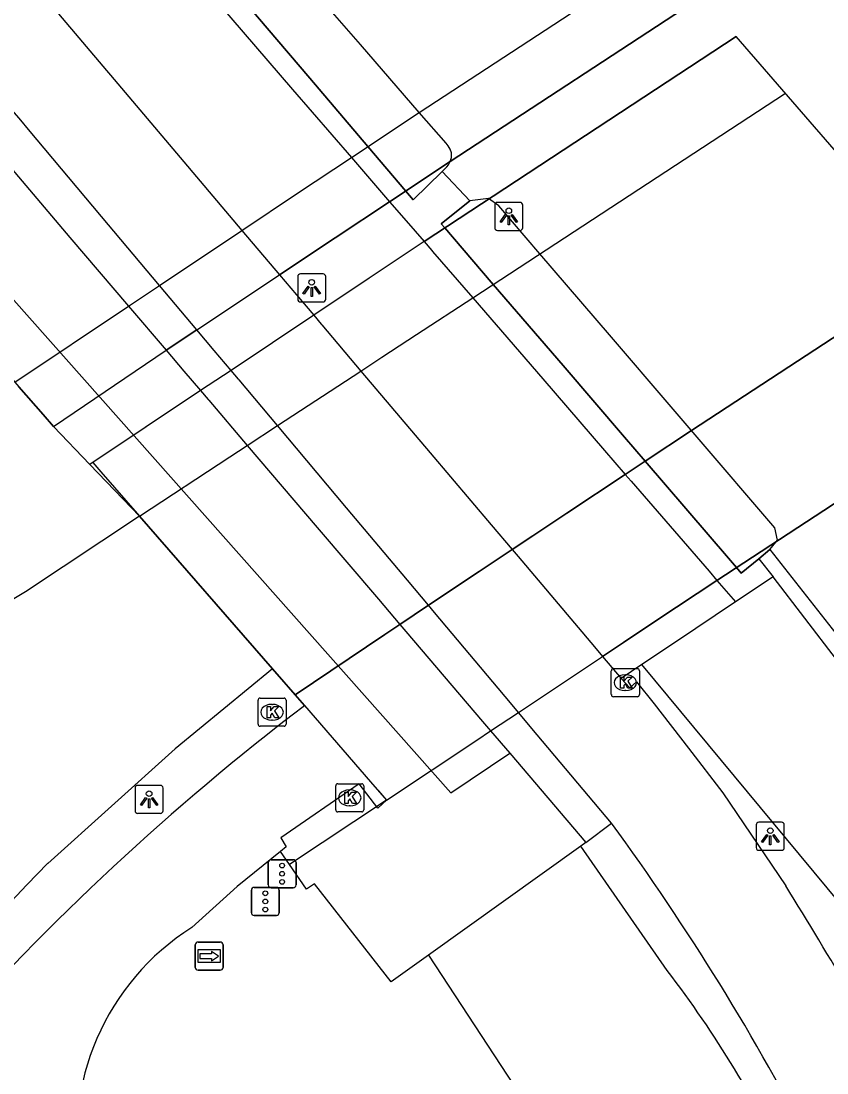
# Model space of a CAD drawing. Extents: x 155018 to 156648, y 383980 to 385733.
# Drawn here: x 156040.15 to 156068.84, y 385313.56 to 385351 of the extents above; entities that cross this region are included whole.
import ezdxf

# ---------------------------------------------------------------- set-up
doc = ezdxf.new("R2010")
doc.units = 0
for name, color, linetype in [('IMGEO_Berm_groen', 7, 'Continuous'), ('IMGEO_Berm_open', 7, 'Continuous'), ('IMGEO_Dek', 7, 'Continuous'), ('IMGEO_Fietspad_gesloten', 7, 'Continuous'), ('IMGEO_Gemengd_bos', 7, 'Continuous'), ('IMGEO_Groenvoorziening', 7, 'Continuous'), ('IMGEO_Hek', 7, 'Continuous'), ('IMGEO_Kademuur', 7, 'Continuous'), ('IMGEO_Kolk', 7, 'Continuous'), ('IMGEO_Lichtpunt', 7, 'Continuous'), ('IMGEO_Pijler', 7, 'Continuous'), ('IMGEO_Rijbaan_regionaal_gesloten', 7, 'Continuous'), ('IMGEO_Terreindeel_gesloten', 7, 'Continuous'), ('IMGEO_Terreindeel_open', 7, 'Continuous'), ('IMGEO_Verkeersregelinstallatiepaal', 7, 'Continuous'), ('IMGEO_Waterloop', 7, 'Continuous'), ('IMGEO_Wegwijzer', 7, 'Continuous')]:
    doc.layers.add(name, color=color, linetype=linetype)

msp = doc.modelspace()

# ---------------------------------------------------------------- linework, layer by layer
at = {"layer": 'IMGEO_Berm_groen'}
for points in [[(156044.365, 385333.38), (156042.604, 385335.214), (156041.301, 385336.571), (156040.936, 385336.988), (156040.072, 385337.975)], [(156050.24, 385326.63), (156049.103, 385327.937)], [(156074.004, 385313.941), (156062.257, 385328.091)]]:
    msp.add_lwpolyline(points, dxfattribs=at)
at = {"layer": 'IMGEO_Berm_open'}
for points in [[(156044.182, 385355.08), (156047.175, 385351.618), (156049.819, 385348.559), (156051.91, 385346.141), (156053.273, 385344.565), (156053.858, 385343.888), (156054.498, 385343.148), (156054.773, 385342.83), (156054.804, 385342.794), (156056.23, 385341.145), (156058.725, 385338.259), (156060.926, 385335.713), (156061.663, 385334.861), (156061.871, 385334.621), (156064.643, 385331.414), (156064.925, 385331.087), (156065.587, 385330.322)], [(156036.231, 385349.933), (156039.265, 385346.375), (156041.89, 385343.298), (156043.978, 385340.849), (156045.318, 385339.278), (156045.947, 385338.54), (156046.543, 385337.842), (156046.814, 385337.524), (156046.832, 385337.503), (156048.205, 385335.893), (156050.693, 385332.976), (156052.875, 385330.418), (156053.64, 385329.52), (156053.854, 385329.269), (156056.583, 385326.07), (156056.869, 385325.734), (156057.549, 385324.937)], [(156065.587, 385330.322), (156063.445, 385328.887), (156062.257, 385328.091)], [(156062.257, 385328.091), (156061.52, 385327.597)], [(156057.549, 385324.937), (156060.261, 385321.757)], [(156060.261, 385321.757), (156061.177, 385322.445)]]:
    msp.add_lwpolyline(points, dxfattribs=at)
at = {"layer": 'IMGEO_Dek'}
msp.add_lwpolyline([(156040.229, 385352.739), (156037.167, 385350.734), (156036.694, 385350.424), (156031.799, 385347.219), (156032.222, 385346.763), (156033.714, 385345.156), (156034.067, 385344.782), (156034.803, 385344.003), (156035.144, 385343.643), (156039.924, 385338.144), (156040.072, 385337.975), (156040.936, 385336.988), (156041.301, 385336.571), (156045.318, 385339.278), (156046.413, 385340.007), (156049.354, 385341.961), (156051.335, 385343.277), (156053.273, 385344.565), (156055.432, 385345.996), (156064.384, 385351.868)], dxfattribs=at)
msp.add_lwpolyline([(156076.075, 385338.383), (156065.613, 385350.451), (156054.498, 385343.148), (156052.541, 385341.843), (156050.569, 385340.527), (156047.626, 385338.564), (156046.543, 385337.842), (156042.708, 385335.284), (156042.993, 385334.956), (156044.365, 385333.38), (156049.103, 385327.937), (156049.904, 385327.016), (156050.24, 385326.63), (156052.597, 385323.922), (156052.879, 385323.598), (156053.163, 385323.272), (156056.375, 385325.406), (156056.869, 385325.734), (156057.859, 385326.392), (156060.855, 385328.382), (156061.595, 385328.874), (156062.788, 385329.667), (156064.925, 385331.087)], close=True, dxfattribs=at)
at = {"layer": 'IMGEO_Fietspad_gesloten'}
for points in [[(156040.229, 385352.739), (156040.299, 385352.674), (156040.635, 385352.276), (156043.19, 385349.24), (156043.332, 385349.072), (156045.944, 385345.988), (156048.015, 385343.542), (156049.354, 385341.961), (156049.956, 385341.25), (156050.569, 385340.527), (156050.836, 385340.211), (156050.863, 385340.179), (156052.251, 385338.541), (156054.721, 385335.625), (156056.893, 385333.06), (156057.634, 385332.185), (156057.843, 385331.939), (156060.569, 385328.719), (156060.855, 385328.382)], [(156057.859, 385326.392), (156057.575, 385326.73), (156054.867, 385329.95), (156054.657, 385330.201), (156053.905, 385331.095), (156051.743, 385333.666), (156049.28, 385336.597), (156047.914, 385338.222), (156047.894, 385338.245), (156047.626, 385338.564), (156047.031, 385339.272), (156046.413, 385340.007), (156045.085, 385341.587), (156043.017, 385344.046), (156040.418, 385347.139), (156040.143, 385347.466), (156037.845, 385350.129)], [(156057.859, 385326.392), (156060.855, 385328.382)], [(156060.855, 385328.382), (156061.52, 385327.597)], [(156061.52, 385327.597), (156061.823, 385327.264), (156062.065, 385327.481), (156062.69, 385326.694), (156063.91, 385325.112), (156065.129, 385323.529), (156067.376, 385320.213)], [(156050.24, 385326.63), (156052.597, 385323.922), (156053.163, 385323.272), (156052.849, 385322.985), (156052.188, 385323.851), (156049.398, 385321.926), (156049.591, 385321.606), (156049.392, 385321.445)], [(156061.177, 385322.445), (156058.529, 385325.594), (156057.859, 385326.392)], [(156049.392, 385321.445), (156047.847, 385320.197), (156046.226, 385318.736)]]:
    msp.add_lwpolyline(points, dxfattribs=at)
for centre, radius, start, end in [((156105.644, 385253.971), 91.372, 127.32626, 149.63972), ((155989.469, 385270.048), 88.811, 27.26145, 36.15578), ((155968.372, 385258.194), 116.826, 27.64463, 32.06441), ((156050.974, 385311.267), 8.85, 122.4418, 190.6913)]:
    msp.add_arc(centre, radius, start, end, dxfattribs=at)
at = {"layer": 'IMGEO_Gemengd_bos'}
msp.add_lwpolyline([(156066.924, 385331.218), (156065.587, 385330.322)], dxfattribs=at)
at = {"layer": 'IMGEO_Groenvoorziening'}
for points in [[(156060.074, 385321.624), (156054.659, 385317.748)], [(156060.261, 385321.757), (156060.074, 385321.624)], [(156063.158, 385317.2), (156060.074, 385321.624)], [(156054.659, 385317.748), (156053.33, 385316.797), (156050.603, 385320.284), (156050.318, 385320.093), (156049.711, 385320.979), (156049.392, 385321.445)], [(156054.659, 385317.748), (156063.085, 385304.905)]]:
    msp.add_lwpolyline(points, dxfattribs=at)
msp.add_arc((156031.057, 385292.659), 40.407, 25.3933, 37.3971, dxfattribs=at)
at = {"layer": 'IMGEO_Hek'}
for points in [[(156064.384, 385351.868), (156055.432, 385345.996)], [(156054.498, 385343.148), (156065.613, 385350.451)], [(156055.432, 385345.996), (156053.273, 385344.565)], [(156053.273, 385344.565), (156051.335, 385343.277)], [(156051.335, 385343.277), (156049.354, 385341.961)], [(156054.498, 385343.148), (156052.541, 385341.843)], [(156072.797, 385342.164), (156064.019, 385336.422)], [(156046.413, 385340.007), (156049.354, 385341.961)], [(156052.541, 385341.843), (156050.569, 385340.527)], [(156050.569, 385340.527), (156047.626, 385338.564)], [(156046.413, 385340.007), (156045.318, 385339.278)], [(156041.301, 385336.571), (156045.318, 385339.278)], [(156047.626, 385338.564), (156046.543, 385337.842)], [(156076.075, 385338.383), (156064.925, 385331.087)], [(156046.543, 385337.842), (156042.604, 385335.214)], [(156064.019, 385336.422), (156062.371, 385335.331)], [(156062.371, 385335.331), (156061.663, 385334.861)], [(156061.663, 385334.861), (156059.58, 385333.479)], [(156059.58, 385333.479), (156058.375, 385332.68)], [(156058.375, 385332.68), (156057.634, 385332.185)], [(156057.634, 385332.185), (156056.458, 385331.4)], [(156056.458, 385331.4), (156054.657, 385330.201)], [(156064.925, 385331.087), (156062.788, 385329.667)], [(156054.657, 385330.201), (156053.64, 385329.52)], [(156053.64, 385329.52), (156053.1, 385329.159)], [(156062.788, 385329.667), (156061.595, 385328.874)], [(156053.1, 385329.159), (156049.904, 385327.016)], [(156061.595, 385328.874), (156060.855, 385328.382)], [(156057.859, 385326.392), (156060.855, 385328.382)], [(156056.869, 385325.734), (156057.859, 385326.392)], [(156056.375, 385325.406), (156056.869, 385325.734)], [(156053.163, 385323.272), (156056.375, 385325.406)], [(156053.163, 385323.272), (156049.711, 385320.979)]]:
    msp.add_lwpolyline(points, dxfattribs=at)
at = {"layer": 'IMGEO_Kademuur'}
for points in [[(156055.146, 385345.646), (156056.132, 385344.592)], [(156066.811, 385332.185), (156066.417, 385331.861)], [(156066.811, 385332.185), (156071.902, 385325.71), (156072.021, 385325.18), (156072.711, 385324.718), (156084.896, 385311.383), (156098.415, 385295.762), (156112.479, 385279.577), (156127.534, 385262.298), (156132.213, 385256.946), (156131.761, 385256.551), (156130.763, 385257.693)], [(156066.417, 385331.861), (156066.924, 385331.218)], [(156128.685, 385260.07), (156127.082, 385261.904), (156112.026, 385279.183), (156097.961, 385295.369), (156084.447, 385310.985), (156071.441, 385325.325), (156066.924, 385331.218)]]:
    msp.add_lwpolyline(points, dxfattribs=at)
at = {"layer": 'IMGEO_Kolk'}
for p, q in [((156061.165, 385327.022), (156061.165, 385327.874)), ((156061.24, 385327.948), (156062.092, 385327.948)), ((156062.166, 385327.874), (156062.166, 385327.022)), ((156061.653, 385327.728), (156061.678, 385327.728)), ((156061.676, 385327.168), (156061.651, 385327.168)), ((156048.587, 385325.971), (156048.587, 385326.823)), ((156048.662, 385326.897), (156049.514, 385326.897)), ((156049.588, 385326.823), (156049.588, 385325.971)), ((156062.092, 385326.948), (156061.24, 385326.948)), ((156049.075, 385326.677), (156049.1, 385326.677)), ((156049.098, 385326.117), (156049.073, 385326.117)), ((156049.514, 385325.897), (156048.662, 385325.897)), ((156051.352, 385322.923), (156051.352, 385323.775)), ((156051.427, 385323.849), (156052.279, 385323.849)), ((156052.353, 385323.775), (156052.353, 385322.923)), ((156051.84, 385323.629), (156051.865, 385323.629)), ((156051.863, 385323.069), (156051.838, 385323.069)), ((156052.279, 385322.849), (156051.427, 385322.849))]:
    msp.add_line(p, q, dxfattribs=at)
for points in [[(156061.165, 385327.022), (156061.165, 385327.874)], [(156061.24, 385327.948), (156062.092, 385327.948)], [(156062.166, 385327.874), (156062.166, 385327.022)], [(156061.486, 385327.648), (156061.609, 385327.648), (156061.609, 385327.497), (156061.739, 385327.648), (156061.903, 385327.648), (156061.757, 385327.497), (156061.91, 385327.248), (156061.758, 385327.248), (156061.673, 385327.412), (156061.609, 385327.345), (156061.609, 385327.248), (156061.486, 385327.248), (156061.486, 385327.648)], [(156048.587, 385325.971), (156048.587, 385326.823)], [(156048.662, 385326.897), (156049.514, 385326.897)], [(156049.588, 385326.823), (156049.588, 385325.971)], [(156062.092, 385326.948), (156061.24, 385326.948)], [(156048.908, 385326.597), (156049.031, 385326.597), (156049.031, 385326.446), (156049.161, 385326.597), (156049.325, 385326.597), (156049.179, 385326.446), (156049.332, 385326.197), (156049.18, 385326.197), (156049.095, 385326.361), (156049.031, 385326.294), (156049.031, 385326.197), (156048.908, 385326.197), (156048.908, 385326.597)], [(156049.514, 385325.897), (156048.662, 385325.897)], [(156051.352, 385322.923), (156051.352, 385323.775)], [(156051.427, 385323.849), (156052.279, 385323.849)], [(156052.353, 385323.775), (156052.353, 385322.923)], [(156051.673, 385323.549), (156051.796, 385323.549), (156051.796, 385323.398), (156051.926, 385323.549), (156052.09, 385323.549), (156051.944, 385323.398), (156052.097, 385323.149), (156051.945, 385323.149), (156051.86, 385323.313), (156051.796, 385323.246), (156051.796, 385323.149), (156051.673, 385323.149), (156051.673, 385323.549)], [(156052.279, 385322.849), (156051.427, 385322.849)]]:
    msp.add_lwpolyline(points, dxfattribs=at)
for centre, start, end in [((156061.242, 385327.872), 91.552, 178.448), ((156061.242, 385327.872), 91.552, 178.448), ((156062.09, 385327.872), 1.552, 88.448), ((156062.09, 385327.872), 1.552, 88.448), ((156048.664, 385326.821), 91.552, 178.448), ((156048.664, 385326.821), 91.552, 178.448), ((156049.512, 385326.821), 1.552, 88.448), ((156049.512, 385326.821), 1.552, 88.448), ((156061.242, 385327.024), 181.552, 268.448), ((156061.242, 385327.024), 181.552, 268.448), ((156062.09, 385327.024), 271.552, 358.448), ((156062.09, 385327.024), 271.552, 358.448), ((156048.664, 385325.973), 181.552, 268.448), ((156048.664, 385325.973), 181.552, 268.448), ((156049.512, 385325.973), 271.552, 358.448), ((156049.512, 385325.973), 271.552, 358.448), ((156051.429, 385323.773), 91.552, 178.448), ((156051.429, 385323.773), 91.552, 178.448), ((156052.277, 385323.773), 1.552, 88.448), ((156052.277, 385323.773), 1.552, 88.448), ((156051.429, 385322.925), 181.552, 268.448), ((156051.429, 385322.925), 181.552, 268.448), ((156052.277, 385322.925), 271.552, 358.448), ((156052.277, 385322.925), 271.552, 358.448)]:
    msp.add_arc(centre, 0.0765, start, end, dxfattribs=at)
for centre, major_axis, ratio, start_param, end_param in [((156061.652, 385327.448), (-0.387, 0.002), 0.722429, 4.712389, 7.853982), ((156061.677, 385327.448), (-0.39, 0.002), 0.717154, 1.570796, 4.712389), ((156049.074, 385326.397), (-0.387, 0.002), 0.722429, 4.712389, 7.853982), ((156049.099, 385326.397), (-0.39, 0.002), 0.717154, 1.570796, 4.712389), ((156051.839, 385323.349), (-0.387, 0.002), 0.722429, 4.712389, 7.853982), ((156051.864, 385323.349), (-0.39, 0.002), 0.717154, 1.570796, 4.712389)]:
    msp.add_ellipse(centre, major_axis=major_axis, ratio=ratio, start_param=start_param, end_param=end_param, dxfattribs=at)
at = {"layer": 'IMGEO_Lichtpunt'}
for p, q in [((156057.016, 385344.448), (156057.016, 385343.641)), ((156057.016, 385344.448), (156057.016, 385343.641)), ((156057.918, 385344.543), (156057.11, 385344.543)), ((156057.918, 385344.543), (156057.11, 385344.543)), ((156058.012, 385343.641), (156058.012, 385344.448)), ((156058.012, 385343.641), (156058.012, 385344.448)), ((156057.11, 385343.547), (156057.918, 385343.547)), ((156057.11, 385343.547), (156057.918, 385343.547)), ((156050.001, 385341.902), (156050.001, 385341.095)), ((156050.001, 385341.902), (156050.001, 385341.095)), ((156050.903, 385341.997), (156050.095, 385341.997)), ((156050.903, 385341.997), (156050.095, 385341.997)), ((156050.997, 385341.095), (156050.997, 385341.902)), ((156050.997, 385341.095), (156050.997, 385341.902)), ((156050.095, 385341.001), (156050.903, 385341.001)), ((156050.095, 385341.001), (156050.903, 385341.001)), ((156045.113, 385323.794), (156044.305, 385323.794)), ((156045.113, 385323.794), (156044.305, 385323.794)), ((156044.211, 385323.699), (156044.211, 385322.892)), ((156044.211, 385323.699), (156044.211, 385322.892)), ((156045.207, 385322.892), (156045.207, 385323.699)), ((156045.207, 385322.892), (156045.207, 385323.699)), ((156044.305, 385322.798), (156045.113, 385322.798)), ((156044.305, 385322.798), (156045.113, 385322.798)), ((156066.324, 385322.383), (156066.324, 385321.576)), ((156066.324, 385322.383), (156066.324, 385321.576)), ((156067.226, 385322.478), (156066.418, 385322.478)), ((156067.226, 385322.478), (156066.418, 385322.478)), ((156067.32, 385321.576), (156067.32, 385322.383)), ((156067.32, 385321.576), (156067.32, 385322.383)), ((156066.418, 385321.482), (156067.226, 385321.482)), ((156066.418, 385321.482), (156067.226, 385321.482))]:
    msp.add_line(p, q, dxfattribs=at)
for points in [[(156057.39, 385344.112), (156057.429, 385344.084), (156057.241, 385343.822), (156057.203, 385343.849), (156057.39, 385344.112)], [(156057.492, 385344.064), (156057.539, 385344.064), (156057.539, 385343.742), (156057.492, 385343.742), (156057.492, 385344.064)], [(156057.602, 385344.084), (156057.64, 385344.111), (156057.827, 385343.849), (156057.788, 385343.821), (156057.602, 385344.084)], [(156050.375, 385341.566), (156050.414, 385341.538), (156050.226, 385341.276), (156050.188, 385341.303), (156050.375, 385341.566)], [(156050.477, 385341.518), (156050.524, 385341.518), (156050.524, 385341.196), (156050.477, 385341.196), (156050.477, 385341.518)], [(156050.587, 385341.538), (156050.625, 385341.565), (156050.812, 385341.303), (156050.773, 385341.275), (156050.587, 385341.538)], [(156044.585, 385323.363), (156044.624, 385323.335), (156044.436, 385323.073), (156044.398, 385323.1), (156044.585, 385323.363)], [(156044.797, 385323.335), (156044.835, 385323.362), (156045.022, 385323.1), (156044.983, 385323.072), (156044.797, 385323.335)], [(156044.687, 385323.315), (156044.734, 385323.315), (156044.734, 385322.993), (156044.687, 385322.993), (156044.687, 385323.315)], [(156066.698, 385322.047), (156066.737, 385322.019), (156066.549, 385321.757), (156066.511, 385321.784), (156066.698, 385322.047)], [(156066.8, 385321.999), (156066.847, 385321.999), (156066.847, 385321.677), (156066.8, 385321.677), (156066.8, 385321.999)], [(156066.91, 385322.019), (156066.948, 385322.046), (156067.135, 385321.784), (156067.096, 385321.756), (156066.91, 385322.019)]]:
    msp.add_lwpolyline(points, dxfattribs=at)
for centre in [(156057.515, 385344.246), (156050.5, 385341.7), (156044.71, 385323.497), (156066.823, 385322.181)]:
    msp.add_circle(centre, 0.0994, dxfattribs=at)
for centre, start, end in [((156057.11, 385344.448), 90, 180), ((156057.11, 385344.448), 90, 180), ((156057.918, 385344.448), 0, 90), ((156057.918, 385344.448), 0, 90), ((156057.11, 385343.641), 180, 270), ((156057.11, 385343.641), 180, 270), ((156057.918, 385343.641), 270, 0), ((156057.918, 385343.641), 270, 360), ((156050.095, 385341.902), 90, 180), ((156050.095, 385341.902), 90, 180), ((156050.903, 385341.902), 0, 90), ((156050.903, 385341.902), 0, 90), ((156050.095, 385341.095), 180, 270), ((156050.095, 385341.095), 180, 270), ((156050.903, 385341.095), 270, 0), ((156050.903, 385341.095), 270, 360), ((156044.305, 385323.699), 90, 180), ((156044.305, 385323.699), 90, 180), ((156045.113, 385323.699), 0, 90), ((156045.113, 385323.699), 0, 90), ((156044.305, 385322.892), 180, 270), ((156044.305, 385322.892), 180, 270), ((156045.113, 385322.892), 270, 0), ((156045.113, 385322.892), 270, 360), ((156066.418, 385322.383), 90, 180), ((156066.418, 385322.383), 90, 180), ((156067.226, 385322.383), 0, 90), ((156067.226, 385322.383), 0, 90), ((156066.418, 385321.576), 180, 270), ((156066.418, 385321.576), 180, 270), ((156067.226, 385321.576), 270, 0), ((156067.226, 385321.576), 270, 360)]:
    msp.add_arc(centre, 0.0946, start, end, dxfattribs=at)
at = {"layer": 'IMGEO_Pijler'}
msp.add_lwpolyline([(156045.886, 385356.602), (156045.553, 385356.294), (156045.297, 385356.057), (156044.795, 385355.593), (156045.118, 385355.214), (156046.467, 385353.63), (156047.815, 385352.043), (156050.431, 385348.965), (156052.498, 385346.533), (156053.847, 385344.946), (156054.112, 385344.634), (156055.146, 385345.646), (156055.307, 385345.804), (156055.371, 385345.875), (156055.432, 385345.996), (156055.473, 385346.145), (156055.474, 385346.302), (156055.431, 385346.434), (156055.361, 385346.56), (156055.287, 385346.645), (156054.328, 385347.747), (156052.23, 385350.159), (156049.576, 385353.21)], dxfattribs=at)
msp.add_lwpolyline([(156061.103, 385339.823), (156058.625, 385342.713), (156057.164, 385344.416), (156056.798, 385344.683), (156056.132, 385344.592), (156055.11, 385343.783), (156055.233, 385343.639), (156055.508, 385343.319), (156056.963, 385341.625), (156059.448, 385338.734), (156061.64, 385336.182), (156062.371, 385335.331), (156065.34, 385331.875), (156065.62, 385331.549), (156065.793, 385331.348), (156066.417, 385331.861), (156066.811, 385332.185), (156067.085, 385332.522), (156066.986, 385332.961), (156064.224, 385336.183), (156063.293, 385337.269)], close=True, dxfattribs=at)
at = {"layer": 'IMGEO_Rijbaan_regionaal_gesloten'}
for points in [[(156039.924, 385338.144), (156043.978, 385340.849), (156045.085, 385341.587), (156048.015, 385343.542), (156049.998, 385344.865), (156051.91, 385346.141), (156054.328, 385347.747), (156063.024, 385353.438)], [(156044.365, 385333.38), (156047.581, 385335.484), (156048.205, 385335.893), (156049.28, 385336.597), (156052.251, 385338.541), (156053.001, 385339.032), (156054.23, 385339.836), (156056.23, 385341.145), (156067.364, 385348.431), (156067.364, 385348.431)], [(156049.904, 385327.016), (156053.1, 385329.159), (156053.64, 385329.52), (156054.657, 385330.201), (156056.458, 385331.4), (156057.634, 385332.185), (156058.375, 385332.68), (156059.58, 385333.479), (156061.663, 385334.861), (156062.371, 385335.331), (156064.019, 385336.422), (156072.797, 385342.164), (156072.797, 385342.164)], [(156044.365, 385333.38), (156040.311, 385330.679), (156039.42, 385330.143)], [(156049.103, 385327.937), (156044.365, 385333.38)], [(156049.103, 385327.937), (156045.637, 385325.091), (156041.103, 385321.018)]]:
    msp.add_lwpolyline(points, dxfattribs=at)
msp.add_arc((156108.729, 385254.514), 94.848, 135.47925, 176.56239, dxfattribs=at)
at = {"layer": 'IMGEO_Terreindeel_gesloten'}
msp.add_lwpolyline([(156036.231, 385349.933), (156033.668, 385348.237), (156033.949, 385347.895), (156035.5, 385345.998), (156055.453, 385323.532), (156057.549, 385324.937)], dxfattribs=at)
at = {"layer": 'IMGEO_Terreindeel_open'}
for points in [[(156055.146, 385345.646), (156054.112, 385344.634), (156053.847, 385344.946), (156052.498, 385346.533), (156050.431, 385348.965), (156047.815, 385352.043), (156046.467, 385353.63), (156045.118, 385355.214), (156044.795, 385355.593)], [(156066.417, 385331.861), (156065.793, 385331.348), (156065.62, 385331.549), (156065.34, 385331.875), (156062.371, 385335.331), (156061.64, 385336.182), (156059.448, 385338.734), (156056.963, 385341.625), (156055.508, 385343.319), (156055.233, 385343.639), (156055.11, 385343.783), (156056.132, 385344.592)]]:
    msp.add_lwpolyline(points, dxfattribs=at)
at = {"layer": 'IMGEO_Verkeersregelinstallatiepaal'}
for p, q in [((156049.05, 385321.148), (156049.84, 385321.148)), ((156049.84, 385321.148), (156049.05, 385321.148)), ((156048.95, 385320.248), (156048.95, 385321.048)), ((156048.95, 385321.048), (156048.95, 385320.248)), ((156049.94, 385321.048), (156049.94, 385320.248)), ((156049.94, 385320.248), (156049.94, 385321.048)), ((156048.352, 385319.262), (156048.352, 385320.062)), ((156048.352, 385320.062), (156048.352, 385319.262)), ((156048.452, 385320.162), (156049.242, 385320.162)), ((156049.242, 385320.162), (156048.452, 385320.162)), ((156049.84, 385320.148), (156049.05, 385320.148)), ((156049.05, 385320.148), (156049.84, 385320.148)), ((156049.342, 385320.062), (156049.342, 385319.262)), ((156049.342, 385319.262), (156049.342, 385320.062)), ((156049.242, 385319.162), (156048.452, 385319.162)), ((156048.452, 385319.162), (156049.242, 385319.162))]:
    msp.add_line(p, q, dxfattribs=at)
for centre in [(156049.445, 385320.938), (156049.445, 385320.648), (156049.445, 385320.358), (156048.847, 385319.952), (156048.847, 385319.662), (156048.847, 385319.372)]:
    msp.add_circle(centre, 0.085, dxfattribs=at)
for centre, start, end in [((156049.05, 385321.048), 90, 180), ((156049.05, 385321.048), 90, 180), ((156049.84, 385321.048), 0, 90), ((156049.84, 385321.048), 360, 90), ((156048.452, 385320.062), 90, 180), ((156048.452, 385320.062), 90, 180), ((156049.05, 385320.248), 180, 270), ((156049.05, 385320.248), 180, 270), ((156049.242, 385320.062), 0, 90), ((156049.242, 385320.062), 360, 90), ((156049.84, 385320.248), 270, 0), ((156049.84, 385320.248), 270, 0), ((156048.452, 385319.262), 180, 270), ((156048.452, 385319.262), 180, 270), ((156049.242, 385319.262), 270, 0), ((156049.242, 385319.262), 270, 0)]:
    msp.add_arc(centre, 0.1, start, end, dxfattribs=at)
at = {"layer": 'IMGEO_Waterloop'}
msp.add_lwpolyline([(156055.146, 385345.646), (156056.132, 385344.592)], dxfattribs=at)
at = {"layer": 'IMGEO_Wegwijzer'}
for p, q in [((156046.352, 385317.316), (156046.352, 385318.116)), ((156046.352, 385318.116), (156046.352, 385317.316)), ((156046.452, 385318.216), (156047.242, 385318.216)), ((156047.242, 385318.216), (156046.452, 385318.216)), ((156047.342, 385318.116), (156047.342, 385317.316)), ((156047.342, 385317.316), (156047.342, 385318.116)), ((156047.242, 385317.216), (156046.452, 385317.216)), ((156046.452, 385317.216), (156047.242, 385317.216))]:
    msp.add_line(p, q, dxfattribs=at)
for points in [[(156046.453, 385317.948), (156047.241, 385317.948), (156047.241, 385317.484), (156046.453, 385317.484), (156046.453, 385317.948)], [(156046.518, 385317.8), (156046.518, 385317.716), (156046.518, 385317.632), (156046.929, 385317.632), (156046.929, 385317.549), (156047.176, 385317.716), (156046.929, 385317.883), (156046.929, 385317.8), (156046.518, 385317.8)]]:
    msp.add_lwpolyline(points, dxfattribs=at)
for centre, start, end in [((156046.452, 385318.116), 90, 180), ((156046.452, 385318.116), 90, 180), ((156047.242, 385318.116), 0, 90), ((156047.242, 385318.116), 360, 90), ((156046.452, 385317.316), 180, 270), ((156046.452, 385317.316), 180, 270), ((156047.242, 385317.316), 270, 0), ((156047.242, 385317.316), 270, 0)]:
    msp.add_arc(centre, 0.1, start, end, dxfattribs=at)

doc.saveas('drawing.dxf')
